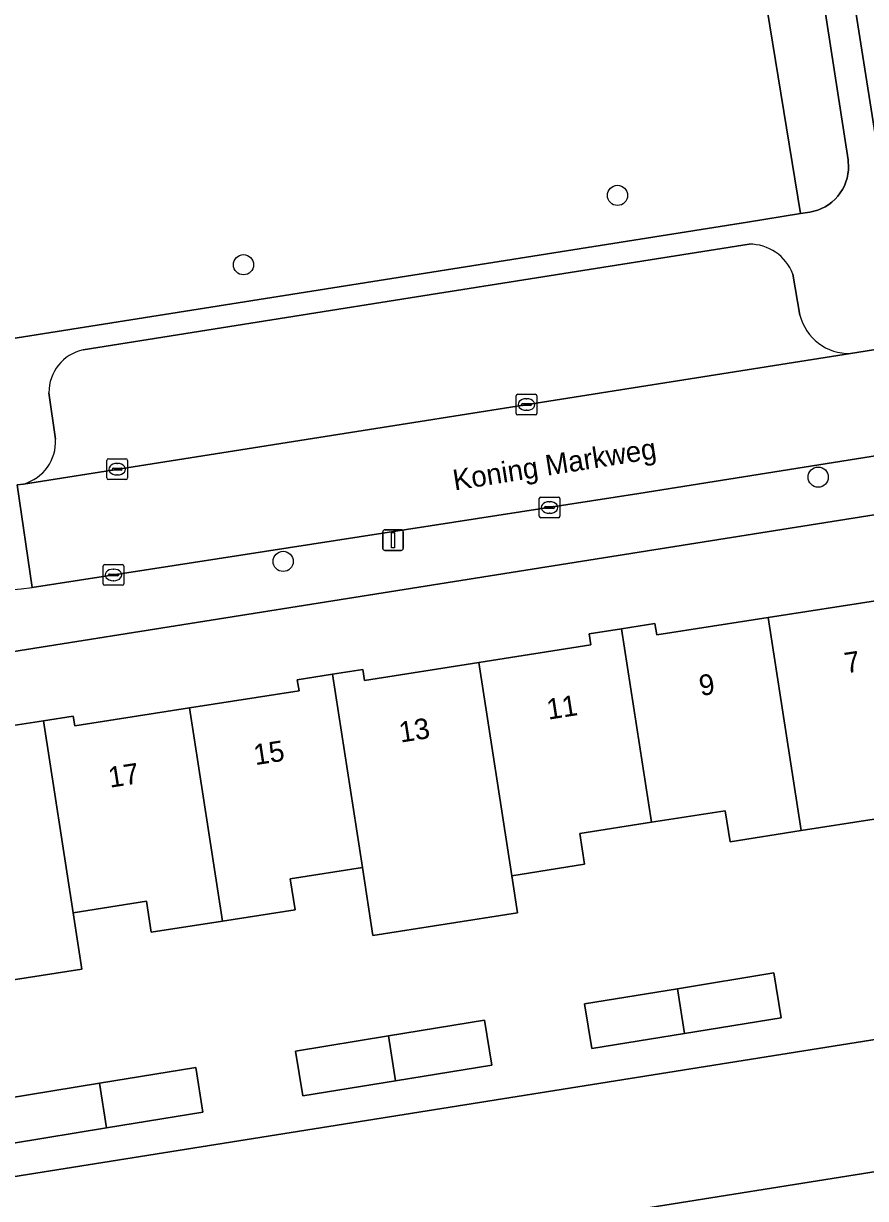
# Model space of a CAD drawing. Extents: x 160077 to 160948, y 386481 to 387498.
# Drawn here: x 160544.4 to 160585.2, y 387047.6 to 387104.5 of the extents above; entities that cross this region are included whole.
import ezdxf

# ---------------------------------------------------------------- set-up
doc = ezdxf.new("R2010")
doc.units = 0
for name, color, linetype in [('IMGEO_Boom', 7, 'Continuous'), ('IMGEO_Erf', 7, 'Continuous'), ('IMGEO_Groenvoorziening', 7, 'Continuous'), ('IMGEO_Kolk', 7, 'Continuous'), ('IMGEO_Lichtmast', 7, 'Continuous'), ('IMGEO_Openbare_ruimte_label', 7, 'Continuous'), ('IMGEO_Pand', 7, 'Continuous'), ('IMGEO_Pand_nummerreeks', 7, 'Continuous'), ('IMGEO_Parkeervlak_open', 7, 'Continuous'), ('IMGEO_Rijbaan_lokaal_open', 7, 'Continuous'), ('IMGEO_Voetpad_open', 7, 'Continuous')]:
    doc.layers.add(name, color=color, linetype=linetype)

msp = doc.modelspace()

# ---------------------------------------------------------------- linework, layer by layer
at = {"layer": 'IMGEO_Boom'}
for centre in [(160573.146, 387096.211), (160555.018, 387092.85), (160582.875, 387082.559), (160556.94, 387078.477)]:
    msp.add_circle(centre, 0.489, dxfattribs=at)
at = {"layer": 'IMGEO_Erf'}
for points in [[(160599.798, 387151.446), (160577.918, 387148.033), (160587.001, 387090.478), (160608.755, 387093.814)], [(160633.846, 387088.521), (160630.006, 387087.875), (160629.993, 387087.768), (160624.64, 387086.938), (160537.562, 387073.116)], [(160538.348, 387047.784), (160601.152, 387057.778), (160600.808, 387059.951), (160604.347, 387060.512), (160609.005, 387061.25), (160609.349, 387059.077), (160611.357, 387059.394), (160610.411, 387066.288), (160613.824, 387066.757), (160614.762, 387059.932), (160615.036, 387059.975), (160615.016, 387060.165), (160616.885, 387060.535), (160617.91, 387054.042), (160633.635, 387056.544), (160640.928, 387057.656), (160639.69, 387065.642), (160639.618, 387065.63), (160637.296, 387080.216)], [(160543.647, 387070.489), (160545.319, 387070.751), (160546.768, 387070.978), (160546.842, 387070.503), (160552.402, 387071.375), (160557.709, 387072.207), (160557.626, 387072.737), (160559.329, 387073.004), (160560.796, 387073.234), (160560.878, 387072.712), (160566.419, 387073.581), (160571.85, 387074.433), (160571.767, 387074.962), (160573.348, 387075.21), (160574.959, 387075.462), (160575.045, 387074.91), (160580.442, 387075.756), (160585.854, 387076.605)], [(160585.586, 387065.986), (160582.044, 387065.432), (160578.602, 387064.893), (160578.367, 387066.395), (160574.801, 387065.837), (160571.313, 387065.291), (160571.547, 387063.8), (160568.022, 387063.248), (160568.302, 387061.445), (160561.293, 387060.348), (160560.782, 387063.643), (160557.286, 387063.096), (160557.522, 387061.595), (160554.004, 387061.044), (160550.548, 387060.503), (160550.313, 387062.005), (160546.762, 387061.449), (160547.186, 387058.717), (160540.007, 387057.603)]]:
    msp.add_lwpolyline(points, dxfattribs=at)
for points in [[(160581.074, 387056.364), (160576.39, 387055.599), (160571.905, 387054.866), (160571.551, 387057.037), (160576.053, 387057.772), (160580.72, 387058.535)], [(160566.696, 387056.244), (160567.05, 387054.073), (160562.385, 387053.311), (160557.901, 387052.579), (160557.547, 387054.749), (160562.047, 387055.484)], [(160553.055, 387051.786), (160548.379, 387051.023), (160543.877, 387050.288), (160543.522, 387052.458), (160548.042, 387053.197), (160552.701, 387053.958)]]:
    msp.add_lwpolyline(points, close=True, dxfattribs=at)
at = {"layer": 'IMGEO_Groenvoorziening'}
for points in [[(160540.468, 387088.738), (160579.446, 387094.921), (160582.014, 387095.328), (160578.776, 387115.218), (160581.584, 387115.663), (160581.243, 387117.876), (160580.846, 387120.446), (160534.737, 387113.131)], [(160617.91, 387054.042), (160616.885, 387060.535), (160615.016, 387060.165), (160615.036, 387059.975), (160614.762, 387059.932), (160611.357, 387059.394), (160609.349, 387059.077), (160604.684, 387058.338), (160601.152, 387057.778), (160538.348, 387047.784), (160538.993, 387043.672)], [(160541.465, 387041.878), (160617.91, 387054.042)]]:
    msp.add_lwpolyline(points, dxfattribs=at)
msp.add_lwpolyline([(160584.322, 387097.934), (160581.584, 387115.663), (160578.776, 387115.218), (160582.014, 387095.328), (160582.465, 387095.4), (160582.66, 387095.44), (160582.852, 387095.497), (160583.037, 387095.572), (160583.215, 387095.662), (160583.384, 387095.768), (160583.543, 387095.889), (160583.69, 387096.023), (160583.825, 387096.17), (160583.946, 387096.329), (160584.053, 387096.498), (160584.144, 387096.675), (160584.219, 387096.86), (160584.277, 387097.051), (160584.318, 387097.246), (160584.341, 387097.445), (160584.346, 387097.644), (160584.334, 387097.843)], close=True, dxfattribs=at)
at = {"layer": 'IMGEO_Kolk'}
for p, q in [((160568.235, 387085.65), (160568.235, 387086.502)), ((160568.31, 387086.576), (160569.162, 387086.576)), ((160568.723, 387086.356), (160568.748, 387086.356)), ((160569.236, 387086.502), (160569.236, 387085.65)), ((160568.494, 387086.07), (160568.494, 387086.082)), ((160568.932, 387086.033), (160568.534, 387086.033)), ((160568.537, 387086.119), (160568.935, 387086.119)), ((160568.746, 387085.796), (160568.721, 387085.796)), ((160568.978, 387086.082), (160568.978, 387086.07)), ((160569.162, 387085.576), (160568.31, 387085.576)), ((160548.471, 387083.444), (160549.323, 387083.444)), ((160548.396, 387082.518), (160548.396, 387083.37)), ((160548.655, 387082.938), (160548.655, 387082.95)), ((160549.093, 387082.901), (160548.695, 387082.901)), ((160548.698, 387082.987), (160549.096, 387082.987)), ((160548.884, 387083.224), (160548.909, 387083.224)), ((160549.139, 387082.95), (160549.139, 387082.938)), ((160549.397, 387083.37), (160549.397, 387082.518)), ((160549.323, 387082.444), (160548.471, 387082.444)), ((160548.907, 387082.664), (160548.882, 387082.664)), ((160569.352, 387080.664), (160569.352, 387081.516)), ((160569.427, 387081.59), (160570.279, 387081.59)), ((160569.654, 387081.133), (160570.052, 387081.133)), ((160569.84, 387081.37), (160569.865, 387081.37)), ((160570.353, 387081.516), (160570.353, 387080.664)), ((160570.279, 387080.59), (160569.427, 387080.59)), ((160569.611, 387081.084), (160569.611, 387081.096)), ((160570.049, 387081.047), (160569.651, 387081.047)), ((160569.863, 387080.81), (160569.838, 387080.81)), ((160570.095, 387081.096), (160570.095, 387081.084)), ((160548.291, 387078.32), (160549.143, 387078.32)), ((160548.216, 387077.394), (160548.216, 387078.246)), ((160548.475, 387077.814), (160548.475, 387077.826)), ((160548.913, 387077.777), (160548.515, 387077.777)), ((160548.518, 387077.863), (160548.916, 387077.863)), ((160548.704, 387078.1), (160548.729, 387078.1)), ((160548.959, 387077.826), (160548.959, 387077.814)), ((160549.217, 387078.246), (160549.217, 387077.394)), ((160549.143, 387077.32), (160548.291, 387077.32)), ((160548.727, 387077.54), (160548.702, 387077.54))]:
    msp.add_line(p, q, dxfattribs=at)
for points in [[(160568.235, 387085.65), (160568.235, 387086.502)], [(160568.31, 387086.576), (160569.162, 387086.576)], [(160569.236, 387086.502), (160569.236, 387085.65)], [(160569.162, 387085.576), (160568.31, 387085.576)], [(160548.471, 387083.444), (160549.323, 387083.444)], [(160548.396, 387082.518), (160548.396, 387083.37)], [(160549.397, 387083.37), (160549.397, 387082.518)], [(160549.323, 387082.444), (160548.471, 387082.444)], [(160569.352, 387080.664), (160569.352, 387081.516)], [(160569.427, 387081.59), (160570.279, 387081.59)], [(160570.353, 387081.516), (160570.353, 387080.664)], [(160570.279, 387080.59), (160569.427, 387080.59)], [(160548.291, 387078.32), (160549.143, 387078.32)], [(160548.216, 387077.394), (160548.216, 387078.246)], [(160549.217, 387078.246), (160549.217, 387077.394)], [(160549.143, 387077.32), (160548.291, 387077.32)]]:
    msp.add_lwpolyline(points, dxfattribs=at)
for centre, radius, start, end in [((160568.312, 387086.5), 0.0765, 91.552, 178.448), ((160568.312, 387086.5), 0.0765, 91.552, 178.448), ((160569.16, 387086.5), 0.0765, 1.552, 88.448), ((160569.16, 387086.5), 0.0765, 1.552, 88.448), ((160568.534, 387086.079), 0.0403, 85.8775, 175.7526), ((160568.531, 387086.069), 0.0366, 178.938, 274.7102), ((160568.935, 387086.076), 0.043, 264.8664, 352.4533), ((160568.939, 387086.081), 0.0386, 1.7309, 96.639), ((160568.312, 387085.652), 0.0765, 181.552, 268.448), ((160568.312, 387085.652), 0.0765, 181.552, 268.448), ((160569.16, 387085.652), 0.0765, 271.552, 358.448), ((160569.16, 387085.652), 0.0765, 271.552, 358.448), ((160548.473, 387083.368), 0.0765, 91.552, 178.448), ((160548.473, 387083.368), 0.0765, 91.552, 178.448), ((160549.321, 387083.368), 0.0765, 1.552, 88.448), ((160549.321, 387083.368), 0.0765, 1.552, 88.448), ((160548.695, 387082.947), 0.0403, 85.8775, 175.7526), ((160548.692, 387082.937), 0.0366, 178.938, 274.7102), ((160549.096, 387082.944), 0.043, 264.8664, 352.4533), ((160549.1, 387082.949), 0.0386, 1.7309, 96.639), ((160548.473, 387082.52), 0.0765, 181.552, 268.448), ((160548.473, 387082.52), 0.0765, 181.552, 268.448), ((160549.321, 387082.52), 0.0765, 271.552, 358.448), ((160549.321, 387082.52), 0.0765, 271.552, 358.448), ((160569.429, 387081.514), 0.0765, 91.552, 178.448), ((160569.429, 387081.514), 0.0765, 91.552, 178.448), ((160569.651, 387081.093), 0.0403, 85.8775, 175.7526), ((160570.056, 387081.095), 0.0386, 1.7309, 96.639), ((160570.277, 387081.514), 0.0765, 1.552, 88.448), ((160570.277, 387081.514), 0.0765, 1.552, 88.448), ((160569.429, 387080.666), 0.0765, 181.552, 268.448), ((160569.429, 387080.666), 0.0765, 181.552, 268.448), ((160569.648, 387081.083), 0.0366, 178.938, 274.7102), ((160570.052, 387081.09), 0.043, 264.8664, 352.4533), ((160570.277, 387080.666), 0.0765, 271.552, 358.448), ((160570.277, 387080.666), 0.0765, 271.552, 358.448), ((160548.293, 387078.244), 0.0765, 91.552, 178.448), ((160548.293, 387078.244), 0.0765, 91.552, 178.448), ((160549.141, 387078.244), 0.0765, 1.552, 88.448), ((160549.141, 387078.244), 0.0765, 1.552, 88.448), ((160548.515, 387077.823), 0.0403, 85.8775, 175.7526), ((160548.512, 387077.813), 0.0366, 178.938, 274.7102), ((160548.916, 387077.82), 0.043, 264.8664, 352.4533), ((160548.92, 387077.825), 0.0386, 1.7309, 96.639), ((160548.293, 387077.396), 0.0765, 181.552, 268.448), ((160548.293, 387077.396), 0.0765, 181.552, 268.448), ((160549.141, 387077.396), 0.0765, 271.552, 358.448), ((160549.141, 387077.396), 0.0765, 271.552, 358.448)]:
    msp.add_arc(centre, radius, start, end, dxfattribs=at)
for centre, major_axis, ratio, start_param, end_param in [((160568.722, 387086.076), (-0.387, 0.002), 0.722429, 4.712389, 7.853982), ((160568.747, 387086.076), (-0.39, 0.002), 0.717154, 1.570796, 4.712389), ((160548.883, 387082.944), (-0.387, 0.002), 0.722429, 4.712389, 7.853982), ((160548.908, 387082.944), (-0.39, 0.002), 0.717154, 1.570796, 4.712389), ((160569.839, 387081.09), (-0.387, 0.002), 0.722429, 4.712389, 7.853982), ((160569.864, 387081.09), (-0.39, 0.002), 0.717154, 1.570796, 4.712389), ((160548.703, 387077.82), (-0.387, 0.002), 0.722429, 4.712389, 7.853982), ((160548.728, 387077.82), (-0.39, 0.002), 0.717154, 1.570796, 4.712389)]:
    msp.add_ellipse(centre, major_axis=major_axis, ratio=ratio, start_param=start_param, end_param=end_param, dxfattribs=at)
at = {"layer": 'IMGEO_Lichtmast'}
for p, q in [((160561.872, 387080.006), (160562.662, 387080.006)), ((160562.662, 387080.006), (160561.872, 387080.006)), ((160561.772, 387079.106), (160561.772, 387079.906)), ((160561.772, 387079.906), (160561.772, 387079.106)), ((160562.762, 387079.906), (160562.762, 387079.106)), ((160562.762, 387079.106), (160562.762, 387079.906)), ((160562.662, 387079.006), (160561.872, 387079.006)), ((160561.872, 387079.006), (160562.662, 387079.006))]:
    msp.add_line(p, q, dxfattribs=at)
msp.add_lwpolyline([(160562.192, 387079.881), (160562.342, 387079.881), (160562.342, 387079.131), (160562.192, 387079.131), (160562.192, 387079.881)], dxfattribs=at)
for centre, start, end in [((160561.872, 387079.906), 90, 180), ((160561.872, 387079.906), 90, 180), ((160562.662, 387079.906), 0, 90), ((160562.662, 387079.906), 360, 90), ((160561.872, 387079.106), 180, 270), ((160561.872, 387079.106), 180, 270), ((160562.662, 387079.106), 270, 0), ((160562.662, 387079.106), 270, 0)]:
    msp.add_arc(centre, 0.1, start, end, dxfattribs=at)
at = {"layer": 'IMGEO_Pand'}
for points in [[(160582.044, 387065.432), (160585.586, 387065.986), (160585.86, 387064.227), (160589.33, 387064.77), (160588.82, 387068.03), (160587.385, 387077.287), (160585.787, 387077.036), (160585.854, 387076.605), (160580.442, 387075.756)], [(160580.442, 387075.756), (160575.045, 387074.91), (160574.959, 387075.462), (160573.348, 387075.21), (160574.801, 387065.837), (160578.367, 387066.395), (160578.602, 387064.893), (160582.044, 387065.432)], [(160568.022, 387063.248), (160571.547, 387063.8), (160571.313, 387065.291), (160574.801, 387065.837), (160573.348, 387075.21), (160571.767, 387074.962), (160571.85, 387074.433), (160566.419, 387073.581)], [(160566.419, 387073.581), (160560.878, 387072.712), (160560.796, 387073.234), (160559.329, 387073.004), (160560.782, 387063.643), (160561.293, 387060.348), (160568.302, 387061.445), (160568.022, 387063.248)], [(160554.004, 387061.044), (160557.522, 387061.595), (160557.286, 387063.096), (160560.782, 387063.643), (160559.329, 387073.004), (160557.626, 387072.737), (160557.709, 387072.207), (160552.402, 387071.375)], [(160552.402, 387071.375), (160546.842, 387070.503), (160546.768, 387070.978), (160545.319, 387070.751), (160546.762, 387061.449), (160550.313, 387062.005), (160550.548, 387060.503), (160554.004, 387061.044)], [(160545.319, 387070.751), (160543.647, 387070.489), (160543.71, 387070.083), (160538.202, 387069.219), (160539.152, 387063.158), (160536.014, 387062.666), (160536.884, 387057.118), (160540.007, 387057.603), (160547.186, 387058.717), (160546.762, 387061.449)], [(160576.39, 387055.599), (160581.074, 387056.364), (160580.72, 387058.535), (160576.053, 387057.772)], [(160576.053, 387057.772), (160571.551, 387057.037), (160571.905, 387054.866), (160576.39, 387055.599)], [(160562.385, 387053.311), (160567.05, 387054.073), (160566.696, 387056.244), (160562.047, 387055.484)], [(160562.385, 387053.311), (160562.047, 387055.484), (160557.547, 387054.749), (160557.901, 387052.579)], [(160553.055, 387051.786), (160552.701, 387053.958), (160548.042, 387053.197), (160548.379, 387051.023)], [(160548.042, 387053.197), (160543.522, 387052.458), (160543.877, 387050.288), (160548.379, 387051.023)]]:
    msp.add_lwpolyline(points, close=True, dxfattribs=at)
at = {"layer": 'IMGEO_Parkeervlak_open'}
for points in [[(160579.524, 387093.845), (160563.102, 387091.246), (160547.246, 387088.726)], [(160581.99, 387090.415), (160581.641, 387092.397)], [(160544.358, 387082.226), (160584.446, 387088.555)], [(160545.589, 387086.65), (160545.909, 387084.395)]]:
    msp.add_lwpolyline(points, dxfattribs=at)
for centre, radius, start, end in [((160579.553, 387091.616), 2.229, 20.5052, 90.7516), ((160584.357, 387090.989), 2.436, 193.6298, 272.0948), ((160547.7, 387086.665), 2.111, 102.412, 180.3964), ((160543.777, 387084.28), 2.135, 285.7856, 3.0791)]:
    msp.add_arc(centre, radius, start, end, dxfattribs=at)
at = {"layer": 'IMGEO_Rijbaan_lokaal_open'}
for points in [[(160630.749, 387096.134), (160617.421, 387094.065), (160617.383, 387094.044), (160613.925, 387093.125), (160613.306, 387093.026), (160589.61, 387089.37), (160584.446, 387088.555), (160544.358, 387082.226), (160544.051, 387082.178), (160544.782, 387077.213), (160574.18, 387081.761), (160607.245, 387087.027), (160611.413, 387087.739)], [(160544.782, 387077.213), (160544.051, 387082.178)]]:
    msp.add_lwpolyline(points, dxfattribs=at)
msp.add_arc((160543.131, 387088.276), 11.185, 234.0236, 278.4884, dxfattribs=at)
at = {"layer": 'IMGEO_Voetpad_open'}
for points in [[(160584.446, 387088.555), (160589.61, 387089.37), (160613.306, 387093.026), (160613.925, 387093.125), (160613.696, 387094.572), (160613.403, 387096.43), (160612.872, 387099.796), (160611.467, 387108.701), (160610.973, 387108.625), (160610.031, 387114.595), (160610.525, 387114.671), (160609.149, 387123.39), (160608.655, 387123.314), (160607.743, 387129.082), (160608.237, 387129.158), (160606.767, 387138.458), (160606.274, 387138.381), (160605.397, 387143.923), (160605.89, 387144), (160605.133, 387148.791), (160604.895, 387150.64)], [(160608.755, 387093.814), (160587.001, 387090.478), (160577.918, 387148.033)], [(160581.584, 387115.663), (160584.322, 387097.934), (160584.334, 387097.843), (160584.346, 387097.644), (160584.341, 387097.445), (160584.318, 387097.246), (160584.277, 387097.051), (160584.219, 387096.86), (160584.144, 387096.675), (160584.053, 387096.498), (160583.946, 387096.329), (160583.825, 387096.17), (160583.69, 387096.023), (160583.543, 387095.889), (160583.384, 387095.768), (160583.215, 387095.662), (160583.037, 387095.572), (160582.852, 387095.497), (160582.66, 387095.44), (160582.465, 387095.4), (160582.014, 387095.328), (160579.446, 387094.921), (160540.468, 387088.738)], [(160547.246, 387088.726), (160563.102, 387091.246), (160579.524, 387093.845)], [(160581.641, 387092.397), (160581.99, 387090.415)], [(160632.916, 387091.083), (160623.807, 387089.658), (160611.413, 387087.739), (160607.245, 387087.027), (160574.18, 387081.761), (160544.782, 387077.213)], [(160536.56, 387079.224), (160537.562, 387073.116), (160624.64, 387086.938)], [(160545.909, 387084.395), (160545.589, 387086.65)], [(160544.051, 387082.178), (160544.358, 387082.226)], [(160640.928, 387057.656), (160633.635, 387056.544), (160617.91, 387054.042), (160541.465, 387041.878)]]:
    msp.add_lwpolyline(points, dxfattribs=at)
for centre, radius, start, end in [((160579.553, 387091.616), 2.229, 20.5052, 90.7516), ((160584.357, 387090.989), 2.436, 193.6298, 272.0948), ((160547.7, 387086.665), 2.111, 102.412, 180.3964), ((160543.777, 387084.28), 2.135, 285.7856, 3.0791), ((160543.131, 387088.276), 11.185, 234.0236, 278.4884)]:
    msp.add_arc(centre, radius, start, end, dxfattribs=at)

# ---------------------------------------------------------------- texts
at = {"layer": 'IMGEO_Openbare_ruimte_label'}
msp.add_text('Koning Markweg', height=1, rotation=9.0292, dxfattribs=at).set_placement((160565.251, 387081.91))
at = {"layer": 'IMGEO_Pand_nummerreeks'}
for s, rotation, p in [('7', 8.8258, (160584.227, 387073.047)), ('9', 8.8258, (160577.182, 387071.953)), ('11', 8.8258, (160569.794, 387070.805)), ('13', 8.8236, (160562.636, 387069.694)), ('15', 8.8258, (160555.591, 387068.6)), ('17', 8.8258, (160548.546, 387067.506))]:
    msp.add_text(s, height=1, rotation=rotation, dxfattribs=at).set_placement(p)

doc.saveas('drawing.dxf')
